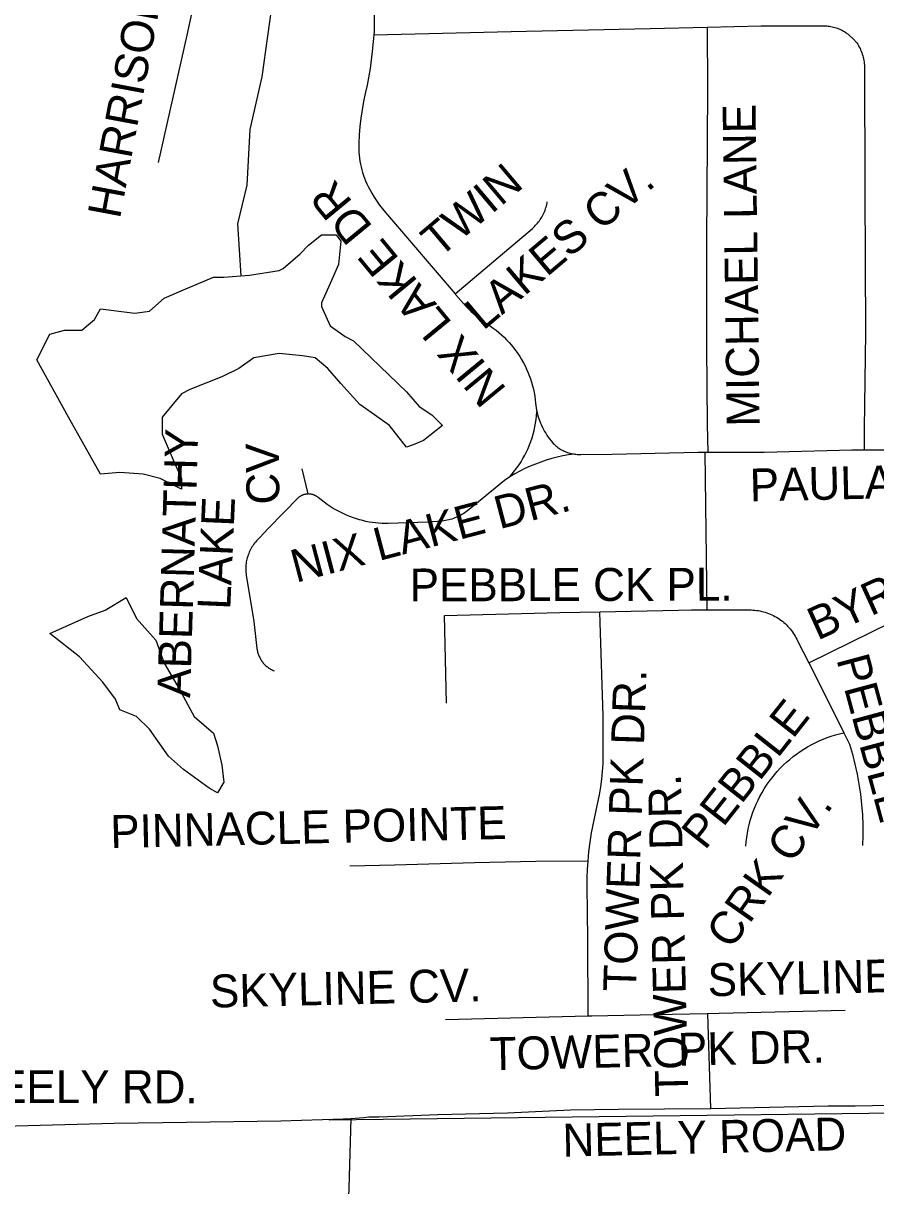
# Model space of a CAD drawing. Extents: x 1670563 to 1761545, y 515755 to 578944.
# Drawn here: x 1683746 to 1685688, y 538544 to 541194 of the extents above; entities that cross this region are included whole.
import ezdxf

# ---------------------------------------------------------------- set-up
doc = ezdxf.new("R2010")
doc.units = 0
for name, color, linetype in [('5_sectionlines', 7, 'Continuous'), ('SHP_LINE', 7, 'Continuous'), ('STREETCL', 7, 'Continuous'), ('STRNAMES', 7, 'Continuous')]:
    doc.layers.add(name, color=color, linetype=linetype)

msp = doc.modelspace()

# ---------------------------------------------------------------- linework, layer by layer
at = {"layer": '5_sectionlines'}
msp.add_lwpolyline([(1684442.9, 538694.4), (1688440.1, 538743.9), (1690743.8, 538802.8)], dxfattribs=at)
at = {"layer": 'SHP_LINE'}
for points in [[(1684242, 540618), (1684235, 540737), (1684256, 540825), (1684263, 540952), (1684290, 541072), (1684316, 541258), (1684327, 541341), (1684332, 541390), (1684316, 541431)], [(1683777, 540427), (1683806, 540485), (1683840, 540494), (1683879, 540494), (1683908, 540519), (1683922, 540543), (1684000, 540533), (1684033, 540538), (1684067, 540567), (1684111, 540586), (1684179, 540615), (1684203, 540615), (1684261, 540620), (1684329, 540630), (1684338, 540635), (1684377, 540668), (1684396, 540688), (1684425, 540712), (1684459, 540712), (1684469, 540697), (1684464, 540644), (1684445, 540601), (1684425, 540557), (1684425, 540548), (1684445, 540504), (1684479, 540480), (1684498, 540470), (1684619, 540354), (1684648, 540320), (1684677, 540301), (1684701, 540277), (1684658, 540243), (1684634, 540233), (1684619, 540228), (1684580, 540277), (1684546, 540301), (1684513, 540325), (1684469, 540373), (1684440, 540407), (1684411, 540431), (1684382, 540436), (1684329, 540441), (1684271, 540431), (1684237, 540407), (1684198, 540388), (1684125, 540359), (1684106, 540349), (1684062, 540296), (1684062, 540257), (1684087, 540199), (1684096, 540180), (1684106, 540156), (1684106, 540132), (1684058, 540156), (1684019, 540166), (1683966, 540170), (1683922, 540166), (1683849, 540296), (1683777, 540427)], [(1683806, 539803), (1683893, 539842), (1683932, 539856), (1683980, 539885), (1684004, 539837), (1684048, 539788), (1684067, 539735), (1684101, 539677), (1684135, 539614), (1684179, 539576), (1684188, 539547), (1684198, 539503), (1684203, 539464), (1684188, 539440), (1684169, 539450), (1684111, 539493), (1684077, 539523), (1684033, 539585), (1684004, 539614), (1683966, 539629), (1683956, 539653), (1683927, 539692), (1683874, 539750), (1683806, 539803)]]:
    msp.add_lwpolyline(points, dxfattribs=at)
at = {"layer": 'STREETCL'}
for points in [[(1684547.3, 541537.9), (1684545, 541174.7), (1684544.9, 541167.6)], [(1684131.3, 541349.3), (1684135.5, 541304.6), (1684136, 541299.2), (1684136.2, 541293.8), (1684136.3, 541288.4), (1684136.2, 541283), (1684136, 541277.6), (1684135.5, 541272.2), (1684134, 541254.9), (1684132, 541237.1), (1684129.5, 541219.4), (1684126.3, 541201.7), (1684122.5, 541184.2), (1684118.1, 541166.9), (1684053.3, 540876.5)], [(1684544.9, 541167.6), (1684857.7, 541175), (1685174.2, 541182.3), (1685303.8, 541185.4)], [(1685303.8, 541185.4), (1685304.5, 541045.3), (1685303.8, 540924.2), (1685302.8, 540695.5), (1685302.8, 540456.6), (1685304.2, 540279), (1685305.2, 540216.5)], [(1685303.8, 541185.4), (1685427.2, 541188.3), (1685570.6, 541188.3), (1685573.7, 541188.2), (1685576.8, 541188), (1685579.9, 541187.7), (1685582.9, 541187.3), (1685586, 541186.7), (1685589, 541186.1), (1685592, 541185.4), (1685595, 541184.5), (1685597.9, 541183.6), (1685600.8, 541182.6), (1685603.7, 541181.4), (1685606.5, 541180.2), (1685609.3, 541178.8), (1685612.1, 541177.4), (1685614.8, 541175.9), (1685617.4, 541174.3), (1685620, 541172.6), (1685622.5, 541170.8), (1685625, 541168.9), (1685627.4, 541167), (1685636.4, 541158.1), (1685645.3, 541149.1)], [(1684544.9, 541167.6), (1684540.9, 541129.2), (1684535.8, 541091), (1684529.6, 541052.9), (1684525, 541034.2), (1684521, 541015.5), (1684517.6, 540996.5), (1684514.8, 540977.5), (1684512.7, 540958.4), (1684511.2, 540939.3), (1684510.3, 540920.1), (1684510.2, 540913.3), (1684510.2, 540906.6), (1684510.5, 540899.8), (1684511, 540893.1), (1684511.8, 540886.4), (1684512.7, 540879.7), (1684513.9, 540873.1), (1684515.3, 540866.5), (1684517, 540859.9), (1684518.8, 540853.5), (1684520.9, 540847), (1684523.2, 540840.7), (1684525.7, 540834.4), (1684528.4, 540828.2), (1684531.3, 540822.2), (1684534.4, 540816.2), (1684539.7, 540806.7), (1684545.4, 540797.5), (1684551.3, 540788.5), (1684557.6, 540779.6), (1684564.2, 540771), (1684571, 540762.7), (1684729.5, 540577.5)], [(1685645.3, 541149.1), (1685647.2, 541146), (1685649, 541143), (1685650.7, 541139.8), (1685652.3, 541136.6), (1685653.8, 541133.3), (1685655.1, 541130), (1685656.4, 541126.7), (1685657.6, 541123.3), (1685658.6, 541119.9), (1685659.6, 541116.4), (1685660.4, 541112.9), (1685661.1, 541109.4), (1685661.7, 541105.9), (1685662.1, 541102.3), (1685662.5, 541098.8), (1685663.1, 540815), (1685665.2, 540488), (1685661.6, 540270.3), (1685661.6, 540221.7)], [(1684729.5, 540577.5), (1684905.7, 540726.4), (1684908.3, 540728.7), (1684910.7, 540731), (1684913.1, 540733.4), (1684915.4, 540735.9), (1684917.7, 540738.4), (1684919.8, 540741.1), (1684921.8, 540743.8), (1684923.8, 540746.5), (1684925.6, 540749.4), (1684927.4, 540752.3), (1684929.1, 540755.2), (1684930.6, 540758.2), (1684932.1, 540761.3), (1684933.4, 540764.4), (1684934.7, 540767.6), (1684935.8, 540770.8), (1684936.8, 540774), (1684937.7, 540777.2), (1684938.5, 540780.5), (1684939.2, 540783.9), (1684939.8, 540787.2)], [(1684729.5, 540577.5), (1684730.8, 540576), (1684749.1, 540554.8), (1684754.5, 540548.9), (1684760, 540543.1), (1684765.7, 540537.5), (1684771.5, 540532.1), (1684777.6, 540526.9), (1684783.8, 540521.9), (1684790.1, 540517.1), (1684796.6, 540512.5), (1684803.3, 540508.1), (1684810.1, 540503.6), (1684816.7, 540499), (1684823.1, 540494.1), (1684829.4, 540488.9), (1684835.5, 540483.6), (1684841.4, 540478.1), (1684847.1, 540472.3), (1684852.7, 540466.4), (1684858, 540460.3), (1684863.1, 540454), (1684868, 540447.6), (1684872.7, 540441), (1684877.1, 540434.2), (1684881.3, 540427.3), (1684885.3, 540420.2), (1684889, 540413.1), (1684892.5, 540405.8), (1684895.8, 540398.3), (1684898.8, 540390.8), (1684901.5, 540383.2), (1684904, 540375.5), (1684906.2, 540367.7), (1684908.1, 540359.8), (1684909.8, 540351.9), (1684911.2, 540343.9), (1684912.3, 540335.9), (1684913.2, 540327.8), (1684913.7, 540322.6), (1684914.4, 540317.4), (1684915.4, 540312.2), (1684916.4, 540307), (1684917.7, 540301.9)], [(1684854.4, 540160.1), (1684860, 540166.7), (1684865.3, 540173.4), (1684870.5, 540180.2), (1684875.4, 540187.3), (1684880, 540194.5), (1684884.4, 540201.9), (1684888.5, 540209.4), (1684892.4, 540217.1), (1684896, 540224.9), (1684899.3, 540232.8), (1684902.3, 540240.8), (1684905.1, 540249), (1684907.5, 540257.2), (1684909.7, 540265.5), (1684911.6, 540273.9), (1684913.2, 540282.3), (1684914.5, 540290.8), (1684915.5, 540299.3), (1684916.3, 540307.9)], [(1684917.7, 540301.9), (1684919.1, 540296.9), (1684920.7, 540292), (1684922.4, 540287.1), (1684924.3, 540282.2), (1684926.4, 540277.5), (1684928.6, 540272.8), (1684931, 540268.2), (1684933.5, 540263.6), (1684936.1, 540259.2), (1684939, 540254.8), (1684941.9, 540250.5), (1684945, 540246.4), (1684948.3, 540242.3), (1684951.6, 540238.4), (1684953.5, 540236.3), (1684955.5, 540234.3), (1684957.5, 540232.4), (1684959.6, 540230.5), (1684961.7, 540228.8), (1684963.9, 540227.1), (1684966.2, 540225.4), (1684968.5, 540223.9), (1684970.9, 540222.4), (1684973.3, 540221), (1684975.8, 540219.7), (1684978.3, 540218.5), (1684980.8, 540217.4), (1684983.4, 540216.4), (1684986.1, 540215.4), (1684988.7, 540214.6), (1684991.4, 540213.8), (1684994.1, 540213.2), (1684996.8, 540212.6), (1684999.6, 540212.1), (1685002.3, 540211.8), (1685005.1, 540211.5), (1685007.9, 540211.3), (1685010.7, 540211.2), (1685013.5, 540211.2), (1685016.2, 540211.3)], [(1685305.2, 540216.5), (1685433.7, 540216.6), (1685519.4, 540218.6), (1685633.7, 540221.7), (1685661.6, 540221.7)], [(1685661.6, 540221.7), (1685726.1, 540221.7), (1685743.2, 540222), (1685760.3, 540222.8), (1685777.3, 540224.3), (1685794.3, 540226.3), (1685811.2, 540228.8), (1685828, 540232), (1685834.2, 540233.1), (1685840.4, 540234.1), (1685846.6, 540234.9), (1685852.9, 540235.5), (1685859.1, 540235.9), (1685865.4, 540236.1), (1685871.7, 540236.1), (1685946.6, 540238.1), (1686039.4, 540238.7), (1686128.2, 540242.3), (1686148.7, 540244.8)], [(1685000.9, 540211.9), (1684988, 540210), (1684975.2, 540207.6), (1684962.4, 540204.7), (1684949.8, 540201.5), (1684937.3, 540197.8), (1684925, 540193.6), (1684912.7, 540189.1), (1684900.7, 540184.1), (1684888.8, 540178.7), (1684877.1, 540172.9), (1684865.6, 540166.7), (1684854.4, 540160.1)], [(1685016.2, 540211.3), (1685087.8, 540211.9), (1685283.4, 540216.5), (1685299.8, 540216.5)], [(1685299.8, 540216.5), (1685305.2, 540216.5)], [(1685304.4, 539856.8), (1685299.8, 540216.5)], [(1684394.7, 540120.9), (1684381.4, 540178)], [(1684854.4, 540160.1), (1684842.5, 540151.5), (1684761.4, 540085.7), (1684758.5, 540083.3), (1684755.6, 540081), (1684752.5, 540078.8), (1684749.4, 540076.7), (1684746.3, 540074.7), (1684743, 540072.8), (1684739.7, 540071), (1684736.3, 540069.3), (1684732.9, 540067.8), (1684729.4, 540066.3), (1684725.9, 540065), (1684722.4, 540063.8), (1684718.8, 540062.7), (1684715.1, 540061.8), (1684711.5, 540060.9), (1684707.8, 540060.2), (1684704.1, 540059.7), (1684700.3, 540059.2), (1684689.3, 540058), (1684678.3, 540057.1), (1684667.2, 540056.4), (1684577.4, 540053.6), (1684570, 540053.5), (1684562.7, 540053.7), (1684555.4, 540054.2), (1684548.1, 540054.9), (1684540.8, 540055.8), (1684533.6, 540057), (1684526.4, 540058.5), (1684519.2, 540060.2), (1684512.1, 540062.1), (1684505.1, 540064.3), (1684498.2, 540066.7), (1684490.2, 540069.6), (1684482.4, 540072.8), (1684474.6, 540076.2), (1684467, 540079.9), (1684459.5, 540083.8), (1684452.1, 540088.1), (1684444.9, 540092.5), (1684437.9, 540097.2), (1684431, 540102.2), (1684424.3, 540107.4), (1684417.8, 540112.8), (1684416.8, 540113.5), (1684415.9, 540114.2), (1684414.9, 540114.9), (1684413.9, 540115.6), (1684412.9, 540116.2), (1684411.9, 540116.8), (1684410.8, 540117.3), (1684409.7, 540117.8), (1684408.6, 540118.3), (1684407.5, 540118.7), (1684406.4, 540119.1), (1684405.3, 540119.5), (1684404.1, 540119.8), (1684403, 540120), (1684401.8, 540120.3), (1684400.6, 540120.5), (1684399.5, 540120.6), (1684398.3, 540120.8), (1684397.1, 540120.8), (1684395.9, 540120.9), (1684394.7, 540120.9)], [(1684394.7, 540120.9), (1684393.5, 540120.8), (1684392.4, 540120.8), (1684391.2, 540120.6), (1684390, 540120.5), (1684388.8, 540120.3), (1684387.7, 540120), (1684386.5, 540119.7), (1684385.4, 540119.4), (1684384.2, 540119.1), (1684383.1, 540118.7), (1684382, 540118.2), (1684380.9, 540117.8), (1684379.9, 540117.3), (1684378.8, 540116.7), (1684377.8, 540116.1), (1684376.7, 540115.5), (1684375.8, 540114.9), (1684374.8, 540114.2), (1684373.8, 540113.5), (1684372.9, 540112.7), (1684372, 540111.9), (1684304.7, 540043.3), (1684283.9, 540021), (1684281.4, 540018.6), (1684279.1, 540016.2), (1684276.8, 540013.8), (1684274.6, 540011.2), (1684272.5, 540008.6), (1684270.5, 540005.9), (1684268.6, 540003.1), (1684266.8, 540000.3), (1684265.1, 539997.4), (1684263.5, 539994.4), (1684262, 539991.4), (1684260.6, 539988.4), (1684259.4, 539985.3), (1684258.2, 539982.1), (1684257.1, 539979), (1684256.2, 539975.7), (1684255.3, 539972.5), (1684254.6, 539969.2), (1684254, 539965.9), (1684253.5, 539962.6), (1684253.1, 539959.3), (1684252.8, 539955.9), (1684252.7, 539952.5), (1684252.7, 539949.2), (1684252.8, 539945.8), (1684253, 539942.5), (1684253.3, 539939.1), (1684253.7, 539935.8), (1684271.1, 539830.4), (1684278.2, 539769), (1684278.5, 539766.8), (1684278.9, 539764.7), (1684279.3, 539762.6), (1684279.8, 539760.5), (1684280.4, 539758.4), (1684281.1, 539756.3), (1684281.8, 539754.3), (1684282.6, 539752.2), (1684283.4, 539750.2), (1684284.4, 539748.3), (1684285.4, 539746.4), (1684286.4, 539744.5), (1684287.6, 539742.6), (1684288.8, 539740.8), (1684290, 539739), (1684291.3, 539737.3), (1684292.7, 539735.6), (1684294.1, 539734), (1684295.6, 539732.4), (1684297.2, 539730.9), (1684298.8, 539729.4), (1684300.4, 539728), (1684302.1, 539726.7), (1684303.8, 539725.4), (1684305.6, 539724.1), (1684307.4, 539723), (1684309.3, 539721.9), (1684311.2, 539720.8), (1684313.1, 539719.8), (1684315.1, 539718.9), (1684317.1, 539718.1)], [(1685535.5, 539736.1), (1685821.4, 539876.6)], [(1684710.2, 539644.3), (1684705.5, 539844.3), (1684968.4, 539850.5), (1685059.6, 539852.3)], [(1685032.6, 539283.9), (1685034.5, 539305.4), (1685037.1, 539326.9), (1685040.4, 539348.3), (1685055.3, 539418), (1685058.7, 539435.5), (1685061.6, 539453), (1685063.8, 539470.7), (1685065.6, 539488.4), (1685066.7, 539506.2), (1685067.2, 539523.9), (1685067.2, 539541.7), (1685067.2, 539615), (1685060.6, 539828.2), (1685059.6, 539852.3)], [(1685059.6, 539852.3), (1685239, 539855.8), (1685268.1, 539857.1), (1685304.4, 539856.8)], [(1685304.4, 539856.8), (1685330.5, 539856.6), (1685400.2, 539856.6), (1685404.3, 539856.5), (1685408.3, 539856.4), (1685412.4, 539856.1), (1685416.4, 539855.6), (1685420.4, 539855), (1685424.4, 539854.3), (1685428.4, 539853.4), (1685432.3, 539852.4), (1685436.2, 539851.3), (1685440, 539850.1), (1685443.8, 539848.7), (1685447.6, 539847.2), (1685451.3, 539845.5), (1685455, 539843.8), (1685458.5, 539841.9), (1685462.1, 539839.9), (1685465.5, 539837.7), (1685468.9, 539835.5), (1685472.2, 539833.1), (1685475.4, 539830.7), (1685478.5, 539828.1), (1685481.6, 539825.4), (1685484.5, 539822.6), (1685487.4, 539819.7), (1685490.1, 539816.7), (1685492.8, 539813.7), (1685495.3, 539810.5), (1685497.7, 539807.3), (1685500.1, 539804), (1685502.3, 539800.6), (1685504.4, 539797.1), (1685506.3, 539793.5), (1685508.2, 539789.9), (1685509.9, 539786.3), (1685535.5, 539736.1)], [(1685535.5, 539736.1), (1685560.2, 539687.8), (1685615.5, 539576.5)], [(1685392.1, 539318.2), (1685393, 539328.1), (1685394.2, 539337.9), (1685395.7, 539347.7), (1685397.6, 539357.4), (1685399.8, 539367), (1685402.3, 539376.6), (1685405.2, 539386.1), (1685408.4, 539395.5), (1685411.9, 539404.7), (1685415.8, 539413.8), (1685419.9, 539422.8), (1685424.4, 539431.6), (1685429.2, 539440.3), (1685434.3, 539448.8), (1685439.6, 539457.1), (1685445.3, 539465.3), (1685451.2, 539473.2), (1685457.4, 539480.9), (1685463.9, 539488.4), (1685470.6, 539495.6), (1685477.6, 539502.7), (1685484.8, 539509.4), (1685492.3, 539515.9), (1685500, 539522.2), (1685507.9, 539528.2), (1685516, 539533.9), (1685524.2, 539539.3), (1685532.7, 539544.4), (1685541.4, 539549.3), (1685550.2, 539553.8), (1685559.1, 539558), (1685568.2, 539561.9), (1685577.5, 539565.5), (1685586.8, 539568.7), (1685596.3, 539571.7), (1685605.8, 539574.2), (1685615.5, 539576.5)], [(1685615.5, 539576.5), (1685628.3, 539550.6), (1685634.9, 539528.1), (1685640.8, 539505.4), (1685645.8, 539482.5), (1685650, 539459.5), (1685653.4, 539436.3), (1685656, 539413), (1685657.8, 539389.6), (1685658.7, 539366.2), (1685658.8, 539342.7), (1685658.1, 539319.3)], [(1685032.6, 539283.9), (1684913.8, 539282.8), (1684773.7, 539279.8), (1684591.6, 539274.5), (1684489.9, 539272.7)], [(1685032.6, 538930.3), (1685032, 539106), (1685030.8, 539227.7), (1685030.9, 539246.5), (1685031.5, 539265.2), (1685032.6, 539283.9)], [(1685032.6, 538930.3), (1684708.1, 538922.2)], [(1685305.1, 538935.9), (1685224.4, 538934.1), (1685041, 538930.5), (1685032.6, 538930.3)], [(1685618.7, 538943.7), (1685331.7, 538936.5), (1685305.1, 538935.9)], [(1685305.1, 538935.9), (1685311.4, 538720.4)], [(1685311.4, 538720.4), (1685312.4, 538720.4), (1685579.8, 538726), (1685641.4, 538726), (1685879.9, 538730.8), (1686097.8, 538737.5), (1686150.5, 538739.2)], [(1684492.4, 538697.4), (1684521.5, 538699.8), (1684533.2, 538700.8), (1684544.8, 538701.3), (1684556.5, 538701.5), (1684690.5, 538706.5), (1684849.2, 538709.9), (1684992.3, 538717.4), (1685101.8, 538718.6), (1685311.4, 538720.4)], [(1682993.4, 538667.8), (1683141.8, 538670.2), (1683252.6, 538670.7), (1683388.7, 538670.6), (1683529, 538676), (1683645.4, 538678), (1683784.6, 538682.4), (1683952.7, 538686.6), (1684117.4, 538689), (1684332.9, 538692.3), (1684474.9, 538696.5), (1684492.4, 538697.4)], [(1684492.4, 538697.4), (1684487.9, 538538.6), (1684483.5, 538445.8), (1684483.2, 538337.7), (1684481.1, 538258.8), (1684479.7, 538070.4), (1684481.4, 537886.8), (1684481, 537812.2), (1684478.6, 537699.8), (1684475.4, 537512.8), (1684474.8, 537327.8), (1684472.7, 537139.1), (1684469.9, 536950.6), (1684470.5, 536766), (1684468.8, 536577.2), (1684466.7, 536390.9), (1684465.7, 536203.5), (1684465.7, 536023.1), (1684465.4, 535870.6)]]:
    msp.add_lwpolyline(points, dxfattribs=at)

# ---------------------------------------------------------------- texts
at = {"layer": 'STRNAMES'}
for s, rotation, p in [('HARRISON CV', 79.376, (1683965.8, 540746.3)), ('MICHAEL LANE', 90.7299, (1685423.6, 540274.8)), ('TWIN', 40.1695, (1684693.4, 540657.1)), (' LAKES CV.', 40.1695, (1684772.4, 540474)), ('NIX LAKE DR', 129.4783, (1684849, 540359.7)), ('ABERNATHY', 88.265, (1684125.9, 539655.7)), ('CV', 90.7809, (1684329.6, 540097.3)), ('BYRNE WOOD DR', 24.5218, (1685555.3, 539786.2)), ('PAULA DR.', 1.404, (1685401.9, 540103.6)), ('NIX LAKE DR.', 14.7478, (1684367.1, 539918.3)), ('LAKE', 87.5047, (1684217.3, 539856.3)), ('PEBBLE CK PL.', 0.1402, (1684626.2, 539876)), ('PEBBLE CRK PL.', 285.0538, (1685598.1, 539744.2)), ('TOWER PK DR.', 88.1473, (1685141.9, 538985.4)), ('PEBBLE', 51.7425, (1685299, 539307)), ('TOWER PK DR.', 91.3372, (1685261.1, 538747.9)), (' CRK CV.', 54.7678, (1685342.5, 539057.3)), ('PINNACLE POINTE', 1.3372, (1683944.9, 539313.7)), ('SKYLINE PT.', 1.3372, (1685305.9, 538975.7)), ('SKYLINE CV.', 1.3372, (1684171.9, 538950)), ('TOWER  PK DR.', 1.3372, (1684809.3, 538807.2)), ('NEELY RD.', 359.9529, (1683613.6, 538732.5)), ('NEELY ROAD', 1.3372, (1684975.3, 538610.2))]:
    msp.add_text(s, height=75, rotation=rotation, dxfattribs=at).set_placement(p)

doc.saveas('drawing.dxf')
